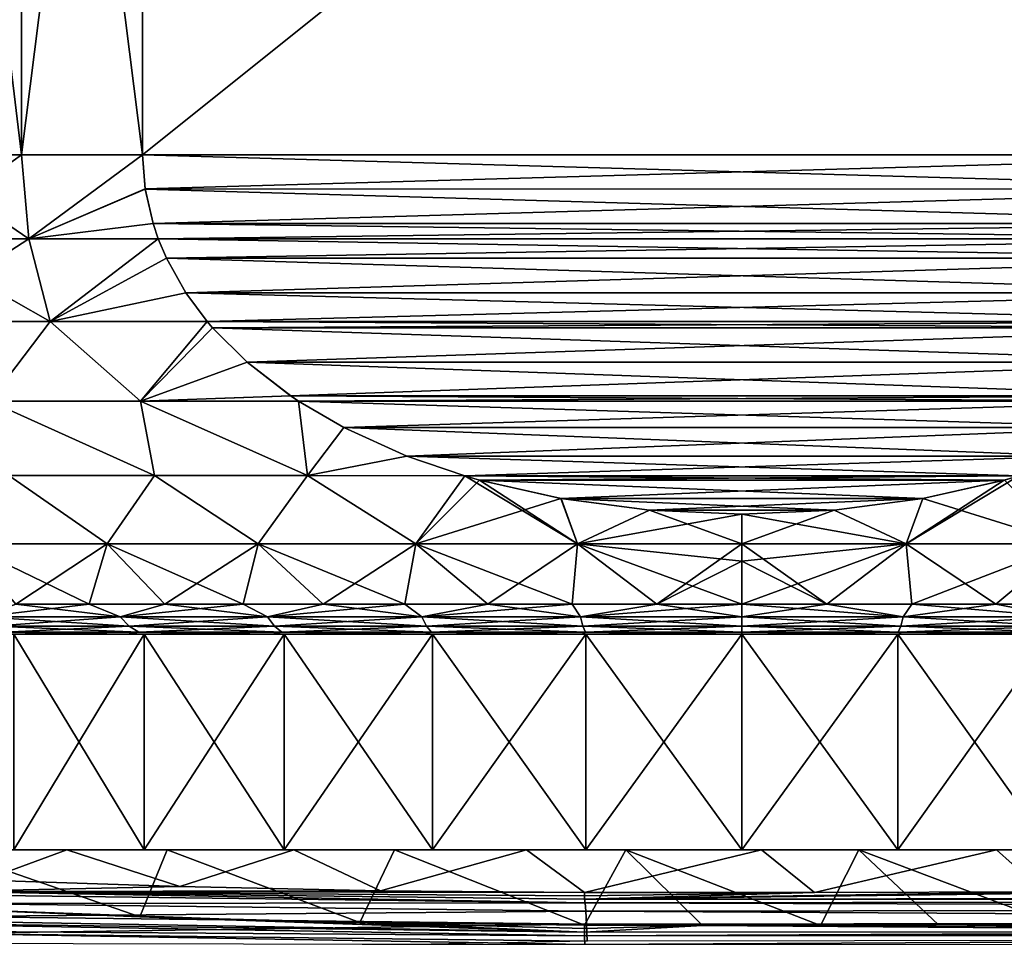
# Model space of a CAD drawing. Header units: metres. Extents: x -92 to 264, y -100 to 50.
# Tile 274 of 656: x 53.97 to 62.19, y -0.53 to 7.13. Entities that reach past the tile are written whole.
import ezdxf

# ---------------------------------------------------------------- set-up
doc = ezdxf.new("R2010")
doc.units = ezdxf.units.M
doc.layers.add('solid_21062050_01', color=7, linetype='CONTINUOUS')

msp = doc.modelspace()

# ---------------------------------------------------------------- linework, layer by layer
at = {"layer": 'solid_21062050_01'}
for points in [[(53.989227, 6, 11.526952), (53.989227, 14, 11.526952), (53.022751, 14, 10.968957)], [(53.989227, 6, 11.526952), (53.022751, 14, 10.968957), (53.022751, 6, 10.968957)], [(53.022751, 6, -10.968957), (53.022751, 14, -10.968957), (53.989227, 14, -11.526952)], [(53.989227, 6, -11.526952), (53.022751, 6, -10.968957), (53.989227, 14, -11.526952)], [(55, 6, 12), (55, 14, 12), (53.989227, 14, 11.526952)], [(55, 6, 12), (53.989227, 14, 11.526952), (53.989227, 6, 11.526952)], [(53.989227, 6, -11.526952), (53.989227, 14, -11.526952), (55, 14, -12)], [(55, 6, -12), (53.989227, 6, -11.526952), (55, 14, -12)], [(65, 14, 12), (55, 14, 12), (55, 6, 12)], [(65, 6, -12), (55, 6, -12), (55, 14, -12)], [(65, 6, -12), (55, 14, -12), (65, 14, -12)], [(65, 6, 12), (65, 14, 12), (55, 6, 12)], [(53.014053, 5.298431, -10.90472), (53.022751, 6, -10.968957), (53.989227, 6, -11.526952)], [(54.04924, 5.298431, -11.502383), (53.014053, 5.298431, -10.90472), (53.989227, 6, -11.526952)], [(53.022751, 6, 10.968957), (53.014057, 5.298431, 10.904723), (54.049248, 5.298431, 11.502387)], [(53.989227, 6, 11.526952), (53.022751, 6, 10.968957), (54.049248, 5.298431, 11.502387)], [(54.04924, 5.298431, -11.502383), (53.989227, 6, -11.526952), (55, 6, -12)], [(55, 6, 12), (53.989227, 6, 11.526952), (54.049248, 5.298431, 11.502387)], [(55.02137, 5.713742, -12), (54.04924, 5.298431, -11.502383), (55, 6, -12)], [(55.021324, 5.714056, 12), (55, 6, 12), (54.049248, 5.298431, 11.502387)], [(64.978676, 5.714056, -12), (55.02137, 5.713742, -12), (55, 6, -12)], [(64.978676, 5.714056, -12), (55, 6, -12), (65, 6, -12)], [(65, 6, 12), (55, 6, 12), (55.021324, 5.714056, 12)], [(64.97863, 5.713742, 12), (65, 6, 12), (55.021324, 5.714056, 12)], [(55.02137, 5.713742, -12), (55.086479, 5.426444, -12), (54.04924, 5.298431, -11.502383)], [(55.021324, 5.714056, 12), (54.049248, 5.298431, 11.502387), (55.086411, 5.426674, 12)], [(64.97863, 5.713742, 12), (55.021324, 5.714056, 12), (55.086411, 5.426674, 12)], [(64.913589, 5.426674, -12), (55.02137, 5.713742, -12), (64.978676, 5.714056, -12)], [(64.913589, 5.426674, -12), (55.086479, 5.426444, -12), (55.02137, 5.713742, -12)], [(64.97863, 5.713742, 12), (55.086411, 5.426674, 12), (64.913521, 5.426444, 12)], [(55.086479, 5.426444, -12), (55.129864, 5.298804, -12), (54.04924, 5.298431, -11.502383)], [(55.086411, 5.426674, 12), (54.049248, 5.298431, 11.502387), (55.129879, 5.298767, 12)], [(64.913521, 5.426444, 12), (55.086411, 5.426674, 12), (55.129879, 5.298767, 12)], [(64.870125, 5.298767, -12), (55.086479, 5.426444, -12), (64.913589, 5.426674, -12)], [(64.870125, 5.298767, -12), (55.129864, 5.298804, -12), (55.086479, 5.426444, -12)], [(64.913521, 5.426444, 12), (55.129879, 5.298767, 12), (64.87014, 5.298804, 12)], [(52.986237, 4.607349, -10.709894), (53.014053, 5.298431, -10.90472), (54.04924, 5.298431, -11.502383)], [(54.228619, 4.607349, -11.427417), (52.986237, 4.607349, -10.709894), (54.04924, 5.298431, -11.502383)], [(53.014057, 5.298431, 10.904723), (52.986248, 4.607349, 10.709902), (54.228634, 4.607349, 11.427425)], [(54.049248, 5.298431, 11.502387), (53.014057, 5.298431, 10.904723), (54.228634, 4.607349, 11.427425)], [(54.228619, 4.607349, -11.427417), (54.04924, 5.298431, -11.502383), (55.129864, 5.298804, -12)], [(55.129879, 5.298767, 12), (54.049248, 5.298431, 11.502387), (54.228634, 4.607349, 11.427425)], [(54.228619, 4.607349, -11.427417), (55.129864, 5.298804, -12), (55.198261, 5.137401, -12)], [(55.198246, 5.137428, 12), (55.129879, 5.298767, 12), (54.228634, 4.607349, 11.427425)], [(64.801758, 5.137428, -12), (55.198261, 5.137401, -12), (55.129864, 5.298804, -12)], [(64.801758, 5.137428, -12), (55.129864, 5.298804, -12), (64.870125, 5.298767, -12)], [(64.87014, 5.298804, 12), (55.129879, 5.298767, 12), (55.198246, 5.137428, 12)], [(64.801743, 5.137401, 12), (64.87014, 5.298804, 12), (55.198246, 5.137428, 12)], [(55.36142, 4.847199, -12), (54.228619, 4.607349, -11.427417), (55.198261, 5.137401, -12)], [(55.198246, 5.137428, 12), (54.228634, 4.607349, 11.427425), (55.361523, 4.847051, 12)], [(64.801743, 5.137401, 12), (55.198246, 5.137428, 12), (55.361523, 4.847051, 12)], [(64.638481, 4.847051, -12), (55.198261, 5.137401, -12), (64.801758, 5.137428, -12)], [(64.638481, 4.847051, -12), (55.36142, 4.847199, -12), (55.198261, 5.137401, -12)], [(64.63858, 4.847199, 12), (64.801743, 5.137401, 12), (55.361523, 4.847051, 12)], [(55.36142, 4.847199, -12), (55.539337, 4.607619, -12), (54.228619, 4.607349, -11.427417)], [(55.361523, 4.847051, 12), (54.228634, 4.607349, 11.427425), (55.539345, 4.607608, 12)], [(64.460655, 4.607609, -12), (55.539337, 4.607619, -12), (55.36142, 4.847199, -12)], [(64.460655, 4.607609, -12), (55.36142, 4.847199, -12), (64.638481, 4.847051, -12)], [(64.63858, 4.847199, 12), (55.361523, 4.847051, 12), (55.539345, 4.607608, 12)], [(64.63858, 4.847199, 12), (55.539345, 4.607608, 12), (64.460663, 4.607619, 12)], [(53.721184, 3.944099, -10.875387), (52.986237, 4.607349, -10.709894), (54.228619, 4.607349, -11.427417)], [(54.228634, 4.607349, 11.427425), (52.986248, 4.607349, 10.709902), (53.721195, 3.944099, 10.875394)], [(54.981838, 3.944099, -11.511543), (53.721184, 3.944099, -10.875387), (54.228619, 4.607349, -11.427417)], [(54.228634, 4.607349, 11.427425), (53.721195, 3.944099, 10.875394), (54.981819, 3.944099, 11.511537)], [(54.981838, 3.944099, -11.511543), (54.228619, 4.607349, -11.427417), (55.539337, 4.607619, -12)], [(55.539345, 4.607608, 12), (54.228634, 4.607349, 11.427425), (54.981819, 3.944099, 11.511537)], [(55.582993, 4.556333, 12), (55.539345, 4.607608, 12), (54.981819, 3.944099, 11.511537)], [(54.981838, 3.944099, -11.511543), (55.539337, 4.607619, -12), (55.582737, 4.556627, -12)], [(64.417007, 4.556333, -12), (55.582737, 4.556627, -12), (55.539337, 4.607619, -12)], [(64.417007, 4.556333, -12), (55.539337, 4.607619, -12), (64.460655, 4.607609, -12)], [(64.460663, 4.607619, 12), (55.539345, 4.607608, 12), (55.582993, 4.556333, 12)], [(64.417267, 4.556627, 12), (64.460663, 4.607619, 12), (55.582993, 4.556333, 12)], [(55.871498, 4.267631, 12), (55.582993, 4.556333, 12), (54.981819, 3.944099, 11.511537)], [(55.871048, 4.268026, -12), (54.981838, 3.944099, -11.511543), (55.582737, 4.556627, -12)], [(64.417007, 4.556333, -12), (55.871048, 4.268026, -12), (55.582737, 4.556627, -12)], [(64.128952, 4.268026, 12), (64.417267, 4.556627, 12), (55.582993, 4.556333, 12)], [(64.128952, 4.268026, 12), (55.582993, 4.556333, 12), (55.871498, 4.267631, 12)], [(64.128502, 4.267631, -12), (55.871048, 4.268026, -12), (64.417007, 4.556333, -12)], [(55.871498, 4.267631, 12), (54.981819, 3.944099, 11.511537), (56.235153, 3.986735, 12)], [(55.871048, 4.268026, -12), (56.234592, 3.987115, -12), (54.981838, 3.944099, -11.511543)], [(64.128502, 4.267631, -12), (56.234592, 3.987115, -12), (55.871048, 4.268026, -12)], [(64.128952, 4.268026, 12), (55.871498, 4.267631, 12), (63.765408, 3.987115, 12)], [(63.765408, 3.987115, 12), (55.871498, 4.267631, 12), (56.235153, 3.986735, 12)], [(63.764847, 3.986735, -12), (56.234592, 3.987115, -12), (64.128502, 4.267631, -12)], [(53.721184, 3.944099, -10.875387), (55.098564, 3.321935, -11.196471), (53.883507, 3.321935, -10.581756)], [(54.981838, 3.944099, -11.511543), (55.098564, 3.321935, -11.196471), (53.721184, 3.944099, -10.875387)], [(53.721195, 3.944099, 10.875394), (53.883514, 3.321935, 10.581761), (55.098591, 3.321935, 11.196484)], [(54.981819, 3.944099, 11.511537), (53.721195, 3.944099, 10.875394), (55.098591, 3.321935, 11.196484)], [(56.235153, 3.986735, 12), (54.981819, 3.944099, 11.511537), (56.300503, 3.94323, 12)], [(54.981819, 3.944099, 11.511537), (55.098591, 3.321935, 11.196484), (56.374504, 3.321935, 11.672226)], [(56.300503, 3.94323, 12), (54.981819, 3.944099, 11.511537), (56.374504, 3.321935, 11.672226)], [(56.234592, 3.987115, -12), (56.30051, 3.943226, -12), (54.981838, 3.944099, -11.511543)], [(54.981838, 3.944099, -11.511543), (56.374458, 3.321935, -11.672211), (55.098564, 3.321935, -11.196471)], [(56.30051, 3.943226, -12), (56.374458, 3.321935, -11.672211), (54.981838, 3.944099, -11.511543)], [(63.699497, 3.94323, -12), (56.30051, 3.943226, -12), (56.234592, 3.987115, -12)], [(63.699497, 3.94323, -12), (56.234592, 3.987115, -12), (63.764847, 3.986735, -12)], [(63.765408, 3.987115, 12), (56.235153, 3.986735, 12), (56.300503, 3.94323, 12)], [(63.765408, 3.987115, 12), (56.300503, 3.94323, 12), (63.69949, 3.943226, 12)], [(56.678776, 3.72251, 12), (56.300503, 3.94323, 12), (56.374504, 3.321935, 11.672226)], [(63.69949, 3.943226, 12), (56.300503, 3.94323, 12), (56.678776, 3.72251, 12)], [(63.321224, 3.72251, -12), (56.30051, 3.943226, -12), (63.699497, 3.94323, -12)], [(56.678078, 3.722876, -12), (56.374458, 3.321935, -11.672211), (56.30051, 3.943226, -12)], [(63.321224, 3.72251, -12), (56.678078, 3.722876, -12), (56.30051, 3.943226, -12)], [(63.321922, 3.722876, 12), (63.69949, 3.943226, 12), (56.678776, 3.72251, 12)], [(57.203384, 3.485308, -12), (56.374458, 3.321935, -11.672211), (56.678078, 3.722876, -12)], [(56.678776, 3.72251, 12), (56.374504, 3.321935, 11.672226), (57.204113, 3.485026, 12)], [(63.321224, 3.72251, -12), (57.203384, 3.485308, -12), (56.678078, 3.722876, -12)], [(62.796616, 3.485308, 12), (63.321922, 3.722876, 12), (56.678776, 3.72251, 12)], [(62.796616, 3.485308, 12), (56.678776, 3.72251, 12), (57.204113, 3.485026, 12)], [(62.795887, 3.485026, -12), (57.203384, 3.485308, -12), (63.321224, 3.72251, -12)], [(57.203384, 3.485308, -12), (57.688858, 3.319217, -12), (56.374458, 3.321935, -11.672211)], [(57.204113, 3.485026, 12), (56.374504, 3.321935, 11.672226), (57.688908, 3.319202, 12)], [(62.311092, 3.319202, -12), (57.688858, 3.319217, -12), (57.203384, 3.485308, -12)], [(62.795887, 3.485026, -12), (62.311092, 3.319202, -12), (57.203384, 3.485308, -12)], [(62.796616, 3.485308, 12), (57.204113, 3.485026, 12), (57.688908, 3.319202, 12)], [(62.796616, 3.485308, 12), (57.688908, 3.319202, 12), (62.311142, 3.319217, 12)], [(53.883514, 3.321935, 10.581761), (53.514427, 2.753292, 9.860831), (54.703056, 2.753292, 10.547085)], [(53.883507, 3.321935, -10.581756), (54.703056, 2.753292, -10.547085), (53.514427, 2.753292, -9.860831)], [(53.883507, 3.321935, -10.581756), (55.098564, 3.321935, -11.196471), (54.703056, 2.753292, -10.547085)], [(55.098591, 3.321935, 11.196484), (53.883514, 3.321935, 10.581761), (54.703056, 2.753292, 10.547085)], [(55.098591, 3.321935, 11.196484), (54.703056, 2.753292, 10.547085), (55.963314, 2.753292, 11.090708)], [(55.098564, 3.321935, -11.196471), (55.963314, 2.753292, -11.090708), (54.703056, 2.753292, -10.547085)], [(55.098564, 3.321935, -11.196471), (56.374458, 3.321935, -11.672211), (55.963314, 2.753292, -11.090708)], [(56.374504, 3.321935, 11.672226), (55.098591, 3.321935, 11.196484), (55.963314, 2.753292, 11.090708)], [(56.374504, 3.321935, 11.672226), (55.963314, 2.753292, 11.090708), (57.27816, 2.753292, 11.484346)], [(56.374458, 3.321935, -11.672211), (57.27816, 2.753292, -11.484346), (55.963314, 2.753292, -11.090708)], [(56.374458, 3.321935, -11.672211), (57.688858, 3.319217, -12), (57.27816, 2.753292, -11.484346)], [(57.688908, 3.319202, 12), (56.374504, 3.321935, 11.672226), (57.27816, 2.753292, 11.484346)], [(57.688858, 3.319217, -12), (57.809757, 3.284377, -12), (57.27816, 2.753292, -11.484346)], [(57.688908, 3.319202, 12), (57.27816, 2.753292, 11.484346), (58.629814, 2.753292, 11.72268)], [(62.189526, 3.284178, -12), (57.809757, 3.284377, -12), (57.688858, 3.319217, -12)], [(62.189526, 3.284178, -12), (57.688858, 3.319217, -12), (62.311092, 3.319202, -12)], [(62.311142, 3.319217, 12), (57.688908, 3.319202, 12), (57.810474, 3.284178, 12)], [(57.810474, 3.284178, 12), (57.688908, 3.319202, 12), (58.629814, 2.753292, 11.72268)], [(62.190243, 3.284377, 12), (62.311142, 3.319217, 12), (57.810474, 3.284178, 12)], [(61.370186, 2.753292, -11.72268), (62.189526, 3.284178, -12), (62.311092, 3.319202, -12)], [(62.72184, 2.753292, -11.484346), (61.370186, 2.753292, -11.72268), (62.311092, 3.319202, -12)], [(57.809757, 3.284377, -12), (58.490482, 3.130414, -12), (57.27816, 2.753292, -11.484346)], [(62.189526, 3.284178, -12), (58.490482, 3.130414, -12), (57.809757, 3.284377, -12)], [(61.509518, 3.130414, 12), (62.190243, 3.284377, 12), (57.810474, 3.284178, 12)], [(58.491062, 3.130312, 12), (57.810474, 3.284178, 12), (58.629814, 2.753292, 11.72268)], [(61.509518, 3.130414, 12), (57.810474, 3.284178, 12), (58.491062, 3.130312, 12)], [(61.508938, 3.130312, -12), (58.490482, 3.130414, -12), (62.189526, 3.284178, -12)], [(61.370186, 2.753292, -11.72268), (61.508938, 3.130312, -12), (62.189526, 3.284178, -12)], [(61.509518, 3.130414, 12), (62.72184, 2.753292, 11.484346), (62.190243, 3.284377, 12)], [(58.490482, 3.130414, -12), (58.629814, 2.753292, -11.72268), (57.27816, 2.753292, -11.484346)], [(58.490482, 3.130414, -12), (59.229286, 3.033245, -12), (58.629814, 2.753292, -11.72268)], [(61.508938, 3.130312, -12), (59.229286, 3.033245, -12), (58.490482, 3.130414, -12)], [(61.509518, 3.130414, 12), (58.491062, 3.130312, 12), (60.770714, 3.033245, 12)], [(59.229607, 3.033217, 12), (58.491062, 3.130312, 12), (58.629814, 2.753292, 11.72268)], [(60.770714, 3.033245, 12), (58.491062, 3.130312, 12), (59.229607, 3.033217, 12)], [(60.770393, 3.033217, -12), (59.229286, 3.033245, -12), (61.508938, 3.130312, -12)], [(61.370186, 2.753292, -11.72268), (60.770393, 3.033217, -12), (61.508938, 3.130312, -12)], [(61.509518, 3.130414, 12), (60.770714, 3.033245, 12), (61.370186, 2.753292, 11.72268)], [(61.509518, 3.130414, 12), (61.370186, 2.753292, 11.72268), (62.72184, 2.753292, 11.484346)], [(59.229286, 3.033245, -12), (60, 3, -12), (58.629814, 2.753292, -11.72268)], [(59.229607, 3.033217, 12), (58.629814, 2.753292, 11.72268), (60, 2.753292, 11.802485)], [(60, 3, -12), (60, 2.753292, -11.802485), (58.629814, 2.753292, -11.72268)], [(60.770393, 3.033217, -12), (60, 3, -12), (59.229286, 3.033245, -12)], [(60.770714, 3.033245, 12), (59.229607, 3.033217, 12), (60, 3, 12)], [(59.229607, 3.033217, 12), (60, 2.753292, 11.802485), (60, 3, 12)], [(60.770714, 3.033245, 12), (60, 3, 12), (61.370186, 2.753292, 11.72268)], [(60.770393, 3.033217, -12), (60, 2.753292, -11.802485), (60, 3, -12)], [(61.370186, 2.753292, -11.72268), (60, 2.753292, -11.802485), (60.770393, 3.033217, -12)], [(61.370186, 2.753292, 11.72268), (60, 3, 12), (60, 2.753292, 11.802485)], [(54.552727, 2.25, 9.908568), (54.703056, 2.753292, 10.547085), (53.514427, 2.753292, 9.860831)], [(53.941311, 2.25, 9.546978), (54.552727, 2.25, 9.908568), (53.514427, 2.753292, 9.860831)], [(53.941307, 2.25, -9.546978), (53.514427, 2.753292, -9.860831), (54.703056, 2.753292, -10.547085)], [(54.552723, 2.25, -9.908567), (53.941307, 2.25, -9.546978), (54.703056, 2.753292, -10.547085)], [(55.185638, 2.25, -10.231052), (54.552723, 2.25, -9.908567), (54.703056, 2.753292, -10.547085)], [(54.552727, 2.25, 9.908568), (55.185638, 2.25, 10.231053), (54.703056, 2.753292, 10.547085)], [(55.837551, 2.25, 10.513161), (55.963314, 2.753292, 11.090708), (54.703056, 2.753292, 10.547085)], [(55.185638, 2.25, 10.231053), (55.837551, 2.25, 10.513161), (54.703056, 2.753292, 10.547085)], [(55.185638, 2.25, -10.231052), (54.703056, 2.753292, -10.547085), (55.963314, 2.753292, -11.090708)], [(55.837551, 2.25, -10.513161), (55.185638, 2.25, -10.231052), (55.963314, 2.753292, -11.090708)], [(55.837551, 2.25, 10.513161), (56.50589, 2.25, 10.753778), (55.963314, 2.753292, 11.090708)], [(56.50589, 2.25, -10.753778), (55.837551, 2.25, -10.513161), (55.963314, 2.753292, -11.090708)], [(57.188023, 2.25, 10.951954), (57.27816, 2.753292, 11.484346), (55.963314, 2.753292, 11.090708)], [(56.50589, 2.25, 10.753778), (57.188023, 2.25, 10.951954), (55.963314, 2.753292, 11.090708)], [(56.50589, 2.25, -10.753778), (55.963314, 2.753292, -11.090708), (57.27816, 2.753292, -11.484346)], [(57.188019, 2.25, -10.951954), (56.50589, 2.25, -10.753778), (57.27816, 2.753292, -11.484346)], [(57.881248, 2.25, -11.106909), (57.188019, 2.25, -10.951954), (57.27816, 2.753292, -11.484346)], [(57.188023, 2.25, 10.951954), (57.881252, 2.25, 11.106909), (57.27816, 2.753292, 11.484346)], [(58.582844, 2.25, 11.21803), (58.629814, 2.753292, 11.72268), (57.27816, 2.753292, 11.484346)], [(57.881252, 2.25, 11.106909), (58.582844, 2.25, 11.21803), (57.27816, 2.753292, 11.484346)], [(57.881248, 2.25, -11.106909), (57.27816, 2.753292, -11.484346), (58.629814, 2.753292, -11.72268)], [(58.58284, 2.25, -11.218029), (57.881248, 2.25, -11.106909), (58.629814, 2.753292, -11.72268)], [(59.29002, 2.25, -11.284878), (58.58284, 2.25, -11.218029), (58.629814, 2.753292, -11.72268)], [(58.582844, 2.25, 11.21803), (59.290024, 2.25, 11.284878), (58.629814, 2.753292, 11.72268)], [(60, 2.607269, 11.672789), (60, 2.753292, 11.802485), (58.629814, 2.753292, 11.72268)], [(60, 2.25, 11.307189), (60, 2.607269, 11.672789), (58.629814, 2.753292, 11.72268)], [(59.290024, 2.25, 11.284878), (60, 2.25, 11.307189), (58.629814, 2.753292, 11.72268)], [(59.29002, 2.25, -11.284878), (58.629814, 2.753292, -11.72268), (60, 2.753292, -11.802485)], [(60, 2.607269, -11.672789), (59.29002, 2.25, -11.284878), (60, 2.753292, -11.802485)], [(60.70998, 2.25, 11.284878), (60, 2.753292, 11.802485), (60, 2.607269, 11.672789)], [(60.70998, 2.25, 11.284878), (61.370186, 2.753292, 11.72268), (60, 2.753292, 11.802485)], [(61.370186, 2.753292, -11.72268), (60, 2.607269, -11.672789), (60, 2.753292, -11.802485)], [(61.370186, 2.753292, -11.72268), (60, 2.25, -11.307189), (60, 2.607269, -11.672789)], [(60.709976, 2.25, -11.284878), (60, 2.25, -11.307189), (61.370186, 2.753292, -11.72268)], [(61.417156, 2.25, -11.21803), (60.709976, 2.25, -11.284878), (61.370186, 2.753292, -11.72268)], [(60.70998, 2.25, 11.284878), (61.41716, 2.25, 11.218029), (61.370186, 2.753292, 11.72268)], [(61.417156, 2.25, -11.21803), (61.370186, 2.753292, -11.72268), (62.72184, 2.753292, -11.484346)], [(62.118752, 2.25, 11.106909), (62.72184, 2.753292, 11.484346), (61.370186, 2.753292, 11.72268)], [(61.41716, 2.25, 11.218029), (62.118752, 2.25, 11.106909), (61.370186, 2.753292, 11.72268)], [(62.118748, 2.25, -11.106909), (61.417156, 2.25, -11.21803), (62.72184, 2.753292, -11.484346)], [(62.811977, 2.25, -10.951954), (62.118748, 2.25, -11.106909), (62.72184, 2.753292, -11.484346)], [(62.118752, 2.25, 11.106909), (62.811981, 2.25, 10.951954), (62.72184, 2.753292, 11.484346)], [(60, 2.607269, -11.672789), (60, 2.25, -11.307189), (59.29002, 2.25, -11.284878)], [(60.70998, 2.25, 11.284878), (60, 2.607269, 11.672789), (60, 2.25, 11.307189)], [(54.812782, 2.143534, 9.88342), (53.941311, 2.25, 9.546978), (53.659286, 2.143534, 9.186109)], [(53.659286, 2.143534, -9.186109), (53.941307, 2.25, -9.546978), (54.552723, 2.25, -9.908567)], [(53.659286, 2.143534, -9.186109), (54.552723, 2.25, -9.908567), (54.812782, 2.143534, -9.88342)], [(54.812782, 2.143534, 9.88342), (54.552727, 2.25, 9.908568), (53.941311, 2.25, 9.546978)], [(54.812782, 2.143534, -9.88342), (54.552723, 2.25, -9.908567), (55.185638, 2.25, -10.231052)], [(54.812782, 2.143534, 9.88342), (55.185638, 2.25, 10.231053), (54.552727, 2.25, 9.908568)], [(56.041916, 2.143534, 10.436609), (55.185638, 2.25, 10.231053), (54.812782, 2.143534, 9.88342)], [(54.812782, 2.143534, -9.88342), (55.185638, 2.25, -10.231052), (55.837551, 2.25, -10.513161)], [(54.812782, 2.143534, -9.88342), (55.837551, 2.25, -10.513161), (56.041916, 2.143534, -10.436609)], [(56.041916, 2.143534, 10.436609), (55.837551, 2.25, 10.513161), (55.185638, 2.25, 10.231053)], [(56.041916, 2.143534, 10.436609), (56.50589, 2.25, 10.753778), (55.837551, 2.25, 10.513161)], [(56.041916, 2.143534, -10.436609), (55.837551, 2.25, -10.513161), (56.50589, 2.25, -10.753778)], [(57.32877, 2.143534, 10.837608), (56.50589, 2.25, 10.753778), (56.041916, 2.143534, 10.436609)], [(56.041916, 2.143534, -10.436609), (56.50589, 2.25, -10.753778), (57.188019, 2.25, -10.951954)], [(56.041916, 2.143534, -10.436609), (57.188019, 2.25, -10.951954), (57.32877, 2.143534, -10.837608)], [(57.32877, 2.143534, 10.837608), (57.188023, 2.25, 10.951954), (56.50589, 2.25, 10.753778)], [(57.32877, 2.143534, -10.837608), (57.188019, 2.25, -10.951954), (57.881248, 2.25, -11.106909)], [(57.32877, 2.143534, 10.837608), (57.881252, 2.25, 11.106909), (57.188023, 2.25, 10.951954)], [(58.654575, 2.143534, 11.080571), (57.881252, 2.25, 11.106909), (57.32877, 2.143534, 10.837608)], [(57.32877, 2.143534, -10.837608), (57.881248, 2.25, -11.106909), (58.58284, 2.25, -11.218029)], [(57.32877, 2.143534, -10.837608), (58.58284, 2.25, -11.218029), (58.654575, 2.143534, -11.080571)], [(58.654575, 2.143534, 11.080571), (58.582844, 2.25, 11.21803), (57.881252, 2.25, 11.106909)], [(58.654575, 2.143534, -11.080571), (58.58284, 2.25, -11.218029), (59.29002, 2.25, -11.284878)], [(58.654575, 2.143534, 11.080571), (59.290024, 2.25, 11.284878), (58.582844, 2.25, 11.21803)], [(60, 2.143534, 11.161955), (59.290024, 2.25, 11.284878), (58.654575, 2.143534, 11.080571)], [(58.654575, 2.143534, -11.080571), (59.29002, 2.25, -11.284878), (60, 2.25, -11.307189)], [(58.654575, 2.143534, -11.080571), (60, 2.25, -11.307189), (60, 2.143534, -11.161955)], [(60, 2.143534, 11.161955), (60, 2.25, 11.307189), (59.290024, 2.25, 11.284878)], [(61.345425, 2.143534, 11.080571), (60.70998, 2.25, 11.284878), (60, 2.25, 11.307189)], [(61.345425, 2.143534, 11.080571), (60, 2.25, 11.307189), (60, 2.143534, 11.161955)], [(60, 2.143534, -11.161955), (60, 2.25, -11.307189), (60.709976, 2.25, -11.284878)], [(61.345425, 2.143534, -11.080571), (60, 2.143534, -11.161955), (60.709976, 2.25, -11.284878)], [(61.345425, 2.143534, -11.080571), (60.709976, 2.25, -11.284878), (61.417156, 2.25, -11.21803)], [(61.345425, 2.143534, 11.080571), (61.41716, 2.25, 11.218029), (60.70998, 2.25, 11.284878)], [(61.345425, 2.143534, -11.080571), (61.417156, 2.25, -11.21803), (62.118748, 2.25, -11.106909)], [(61.345425, 2.143534, -11.080571), (62.118748, 2.25, -11.106909), (62.67123, 2.143534, -10.837608)], [(62.67123, 2.143534, 10.837608), (61.41716, 2.25, 11.218029), (61.345425, 2.143534, 11.080571)], [(62.67123, 2.143534, 10.837608), (62.118752, 2.25, 11.106909), (61.41716, 2.25, 11.218029)], [(62.67123, 2.143534, -10.837608), (62.118748, 2.25, -11.106909), (62.811977, 2.25, -10.951954)], [(62.67123, 2.143534, 10.837608), (62.811981, 2.25, 10.951954), (62.118752, 2.25, 11.106909)], [(53.659286, 2.143534, -9.186109), (54.812782, 2.143534, -9.88342), (53.751587, 2.06465, -9.052389)], [(53.659286, 2.143534, 9.186109), (53.751587, 2.06465, 9.052389), (54.88829, 2.06465, 9.739551)], [(54.812782, 2.143534, 9.88342), (53.659286, 2.143534, 9.186109), (54.88829, 2.06465, 9.739551)], [(54.812782, 2.143534, -9.88342), (54.88829, 2.06465, -9.739551), (53.751587, 2.06465, -9.052389)], [(54.812782, 2.143534, -9.88342), (56.041916, 2.143534, -10.436609), (54.88829, 2.06465, -9.739551)], [(54.812782, 2.143534, 9.88342), (54.88829, 2.06465, 9.739551), (56.099533, 2.06465, 10.284687)], [(56.041916, 2.143534, 10.436609), (54.812782, 2.143534, 9.88342), (56.099533, 2.06465, 10.284687)], [(56.041916, 2.143534, -10.436609), (56.099533, 2.06465, -10.284687), (54.88829, 2.06465, -9.739551)], [(56.041916, 2.143534, -10.436609), (57.32877, 2.143534, -10.837608), (56.099533, 2.06465, -10.284687)], [(56.041916, 2.143534, 10.436609), (56.099533, 2.06465, 10.284687), (57.367653, 2.06465, 10.679849)], [(57.32877, 2.143534, 10.837608), (56.041916, 2.143534, 10.436609), (57.367653, 2.06465, 10.679849)], [(57.32877, 2.143534, -10.837608), (57.367653, 2.06465, -10.679849), (56.099533, 2.06465, -10.284687)], [(57.32877, 2.143534, -10.837608), (58.654575, 2.143534, -11.080571), (57.367653, 2.06465, -10.679849)], [(57.32877, 2.143534, 10.837608), (57.367653, 2.06465, 10.679849), (58.67416, 2.06465, 10.919275)], [(58.654575, 2.143534, 11.080571), (57.32877, 2.143534, 10.837608), (58.67416, 2.06465, 10.919275)], [(58.654575, 2.143534, -11.080571), (58.67416, 2.06465, -10.919275), (57.367653, 2.06465, -10.679849)], [(58.654575, 2.143534, -11.080571), (60, 2.143534, -11.161955), (58.67416, 2.06465, -10.919275)], [(58.654575, 2.143534, 11.080571), (58.67416, 2.06465, 10.919275), (60, 2.06465, 10.999474)], [(60, 2.143534, 11.161955), (58.654575, 2.143534, 11.080571), (60, 2.06465, 10.999474)], [(60, 2.143534, -11.161955), (60, 2.06465, -10.999474), (58.67416, 2.06465, -10.919275)], [(61.345425, 2.143534, -11.080571), (60, 2.06465, -10.999474), (60, 2.143534, -11.161955)], [(61.345425, 2.143534, -11.080571), (61.32584, 2.06465, -10.919275), (60, 2.06465, -10.999474)], [(61.32584, 2.06465, 10.919275), (60, 2.143534, 11.161955), (60, 2.06465, 10.999474)], [(61.345425, 2.143534, 11.080571), (60, 2.143534, 11.161955), (61.32584, 2.06465, 10.919275)], [(61.345425, 2.143534, 11.080571), (61.32584, 2.06465, 10.919275), (62.632347, 2.06465, 10.679849)], [(62.67123, 2.143534, -10.837608), (62.632347, 2.06465, -10.679849), (61.32584, 2.06465, -10.919275)], [(61.345425, 2.143534, -11.080571), (62.67123, 2.143534, -10.837608), (61.32584, 2.06465, -10.919275)], [(62.67123, 2.143534, 10.837608), (61.345425, 2.143534, 11.080571), (62.632347, 2.06465, 10.679849)], [(53.751587, 2.06465, -9.052389), (54.88829, 2.06465, -9.739551), (53.850441, 2.016279, -8.909173)], [(53.751587, 2.06465, 9.052389), (53.850441, 2.016279, 8.909173), (54.969162, 2.016279, 9.585463)], [(54.88829, 2.06465, 9.739551), (53.751587, 2.06465, 9.052389), (54.969162, 2.016279, 9.585463)], [(54.88829, 2.06465, -9.739551), (54.969162, 2.016279, -9.585463), (53.850441, 2.016279, -8.909173)], [(54.88829, 2.06465, -9.739551), (56.099533, 2.06465, -10.284687), (54.969162, 2.016279, -9.585463)], [(54.88829, 2.06465, 9.739551), (54.969162, 2.016279, 9.585463), (56.16124, 2.016279, 10.121975)], [(56.099533, 2.06465, 10.284687), (54.88829, 2.06465, 9.739551), (56.16124, 2.016279, 10.121975)], [(56.099533, 2.06465, -10.284687), (56.16124, 2.016279, -10.121975), (54.969162, 2.016279, -9.585463)], [(56.099533, 2.06465, -10.284687), (57.367653, 2.06465, -10.679849), (56.16124, 2.016279, -10.121975)], [(56.099533, 2.06465, 10.284687), (56.16124, 2.016279, 10.121975), (57.409298, 2.016279, 10.510885)], [(57.367653, 2.06465, 10.679849), (56.099533, 2.06465, 10.284687), (57.409298, 2.016279, 10.510885)], [(57.367653, 2.06465, -10.679849), (57.409298, 2.016279, -10.510885), (56.16124, 2.016279, -10.121975)], [(57.367653, 2.06465, -10.679849), (58.67416, 2.06465, -10.919275), (57.409298, 2.016279, -10.510885)], [(57.367653, 2.06465, 10.679849), (57.409298, 2.016279, 10.510885), (58.695137, 2.016279, 10.746524)], [(58.67416, 2.06465, 10.919275), (57.367653, 2.06465, 10.679849), (58.695137, 2.016279, 10.746524)], [(58.67416, 2.06465, -10.919275), (58.695137, 2.016279, -10.746524), (57.409298, 2.016279, -10.510885)], [(58.67416, 2.06465, -10.919275), (60, 2.06465, -10.999474), (58.695137, 2.016279, -10.746524)], [(58.67416, 2.06465, 10.919275), (58.695137, 2.016279, 10.746524), (60, 2.016279, 10.825454)], [(60, 2.06465, 10.999474), (58.67416, 2.06465, 10.919275), (60, 2.016279, 10.825454)], [(60, 2.06465, -10.999474), (60, 2.016279, -10.825454), (58.695137, 2.016279, -10.746524)], [(61.32584, 2.06465, -10.919275), (60, 2.016279, -10.825454), (60, 2.06465, -10.999474)], [(61.32584, 2.06465, -10.919275), (61.304863, 2.016279, -10.746524), (60, 2.016279, -10.825454)], [(61.304863, 2.016279, 10.746524), (60, 2.06465, 10.999474), (60, 2.016279, 10.825454)], [(61.32584, 2.06465, 10.919275), (60, 2.06465, 10.999474), (61.304863, 2.016279, 10.746524)], [(61.32584, 2.06465, 10.919275), (61.304863, 2.016279, 10.746524), (62.590702, 2.016279, 10.510885)], [(62.632347, 2.06465, -10.679849), (62.590702, 2.016279, -10.510885), (61.304863, 2.016279, -10.746524)], [(61.32584, 2.06465, -10.919275), (62.632347, 2.06465, -10.679849), (61.304863, 2.016279, -10.746524)], [(62.632347, 2.06465, 10.679849), (61.32584, 2.06465, 10.919275), (62.590702, 2.016279, 10.510885)], [(53.850441, 2.016279, -8.909173), (54.870293, 2, -9.328341), (53.741779, 2, -8.612002)], [(53.741779, 2, -8.612002), (54.870293, 2, -9.328341), (53.92609, 2, -7.915672)], [(53.850441, 2.016279, 8.909173), (53.74181, 2, 8.612024), (54.870323, 2, 9.328358)], [(54.870323, 2, 9.328358), (53.74181, 2, 8.612024), (53.92609, 2, 7.915672)], [(53.850441, 2.016279, -8.909173), (54.969162, 2.016279, -9.585463), (54.870293, 2, -9.328341)], [(54.969162, 2.016279, 9.585463), (53.850441, 2.016279, 8.909173), (54.870323, 2, 9.328358)], [(53.92609, 2, 7.915672), (53.925995, 0.2, 7.915607), (55.011333, 0.2, 8.640802)], [(55.01125, 2, -8.640768), (55.011333, 0.2, -8.640802), (53.925995, 0.2, -7.915607)], [(53.92609, 2, -7.915672), (55.01125, 2, -8.640768), (53.925995, 0.2, -7.915607)], [(55.01125, 2, 8.640768), (53.92609, 2, 7.915672), (55.011333, 0.2, 8.640802)], [(54.870323, 2, 9.328358), (53.92609, 2, 7.915672), (55.01125, 2, 8.640768)], [(54.870293, 2, -9.328341), (55.01125, 2, -8.640768), (53.92609, 2, -7.915672)], [(54.969162, 2.016279, -9.585463), (56.080276, 2, -9.897857), (54.870293, 2, -9.328341)], [(54.870293, 2, -9.328341), (56.080276, 2, -9.897857), (55.01125, 2, -8.640768)], [(54.969162, 2.016279, 9.585463), (54.870323, 2, 9.328358), (56.080307, 2, 9.897868)], [(56.080307, 2, 9.897868), (54.870323, 2, 9.328358), (55.01125, 2, 8.640768)], [(54.969162, 2.016279, -9.585463), (56.16124, 2.016279, -10.121975), (56.080276, 2, -9.897857)], [(56.16124, 2.016279, 10.121975), (54.969162, 2.016279, 9.585463), (56.080307, 2, 9.897868)], [(55.01125, 2, 8.640768), (55.011333, 0.2, 8.640802), (56.181686, 0.2, 9.217968)], [(56.181782, 2, 9.217996), (55.01125, 2, 8.640768), (56.181686, 0.2, 9.217968)], [(55.01125, 2, -8.640768), (56.181782, 2, -9.217996), (55.011333, 0.2, -8.640802)], [(56.080307, 2, 9.897868), (55.01125, 2, 8.640768), (56.181782, 2, 9.217996)], [(56.080276, 2, -9.897857), (56.181782, 2, -9.217996), (55.01125, 2, -8.640768)], [(56.181782, 2, -9.217996), (56.181686, 0.2, -9.217968), (55.011333, 0.2, -8.640802)], [(56.16124, 2.016279, -10.121975), (57.351933, 2, -10.311145), (56.080276, 2, -9.897857)], [(56.080276, 2, -9.897857), (57.351933, 2, -10.311145), (56.181782, 2, -9.217996)], [(56.16124, 2.016279, 10.121975), (56.080307, 2, 9.897868), (57.351955, 2, 10.311151)], [(57.351955, 2, 10.311151), (56.080307, 2, 9.897868), (56.181782, 2, 9.217996)], [(56.16124, 2.016279, -10.121975), (57.409298, 2.016279, -10.510885), (57.351933, 2, -10.311145)], [(57.409298, 2.016279, 10.510885), (56.16124, 2.016279, 10.121975), (57.351955, 2, 10.311151)], [(56.181782, 2, 9.217996), (56.181686, 0.2, 9.217968), (57.417683, 0.2, 9.637524)], [(57.417633, 2, -9.637525), (57.417683, 0.2, -9.637524), (56.181686, 0.2, -9.217968)], [(56.181782, 2, -9.217996), (57.417633, 2, -9.637525), (56.181686, 0.2, -9.217968)], [(57.417633, 2, 9.637525), (56.181782, 2, 9.217996), (57.417683, 0.2, 9.637524)], [(57.351955, 2, 10.311151), (56.181782, 2, 9.217996), (57.417633, 2, 9.637525)], [(57.351933, 2, -10.311145), (57.417633, 2, -9.637525), (56.181782, 2, -9.217996)], [(57.409298, 2.016279, -10.510885), (58.666042, 2, -10.561818), (57.351933, 2, -10.311145)], [(57.351933, 2, -10.311145), (58.666042, 2, -10.561818), (57.417633, 2, -9.637525)], [(57.409298, 2.016279, 10.510885), (57.351955, 2, 10.311151), (58.666069, 2, 10.561821)], [(58.666069, 2, 10.561821), (57.351955, 2, 10.311151), (57.417633, 2, 9.637525)], [(57.409298, 2.016279, -10.510885), (58.695137, 2.016279, -10.746524), (58.666042, 2, -10.561818)], [(58.695137, 2.016279, 10.746524), (57.409298, 2.016279, 10.510885), (58.666069, 2, 10.561821)], [(57.417633, 2, 9.637525), (57.417683, 0.2, 9.637524), (58.697632, 0.2, 9.892135)], [(58.697678, 2, 9.892128), (57.417633, 2, 9.637525), (58.697632, 0.2, 9.892135)], [(57.417633, 2, -9.637525), (58.697678, 2, -9.892128), (57.417683, 0.2, -9.637524)], [(58.666069, 2, 10.561821), (57.417633, 2, 9.637525), (58.697678, 2, 9.892128)], [(58.666042, 2, -10.561818), (58.697678, 2, -9.892128), (57.417633, 2, -9.637525)], [(58.697678, 2, -9.892128), (58.697632, 0.2, -9.892135), (57.417683, 0.2, -9.637524)], [(60, 2.016279, -10.825454), (60, 2, -10.645751), (58.666042, 2, -10.561818)], [(58.695137, 2.016279, -10.746524), (60, 2.016279, -10.825454), (58.666042, 2, -10.561818)], [(58.666042, 2, -10.561818), (60, 2, -10.645751), (58.697678, 2, -9.892128)], [(58.695137, 2.016279, 10.746524), (58.666069, 2, 10.561821), (60, 2, 10.645751)], [(58.666069, 2, 10.561821), (58.697678, 2, 9.892128), (60, 2, 9.9775)], [(60, 2, 10.645751), (58.666069, 2, 10.561821), (60, 2, 9.9775)], [(60, 2.016279, 10.825454), (58.695137, 2.016279, 10.746524), (60, 2, 10.645751)], [(58.697678, 2, 9.892128), (58.697632, 0.2, 9.892135), (60, 0.2, 9.977485)], [(60, 2, -9.9775), (60, 0.2, -9.977485), (58.697632, 0.2, -9.892135)], [(58.697678, 2, -9.892128), (60, 2, -9.9775), (58.697632, 0.2, -9.892135)], [(60, 2, 9.9775), (58.697678, 2, 9.892128), (60, 0.2, 9.977485)], [(60, 2, -10.645751), (60, 2, -9.9775), (58.697678, 2, -9.892128)], [(61.304863, 2.016279, -10.746524), (61.333931, 2, -10.561821), (60, 2, -10.645751)], [(61.304863, 2.016279, -10.746524), (60, 2, -10.645751), (60, 2.016279, -10.825454)], [(60, 2.016279, 10.825454), (60, 2, 10.645751), (61.333958, 2, 10.561818)], [(61.304863, 2.016279, 10.746524), (60, 2.016279, 10.825454), (61.333958, 2, 10.561818)], [(60, 2, 9.9775), (60, 0.2, 9.977485), (61.302368, 0.2, 9.892135)], [(61.302322, 2, 9.892128), (60, 2, 9.9775), (61.302368, 0.2, 9.892135)], [(61.302322, 2, -9.892128), (61.302368, 0.2, -9.892135), (60, 0.2, -9.977485)], [(60, 2, -9.9775), (61.302322, 2, -9.892128), (60, 0.2, -9.977485)], [(60, 2, 10.645751), (60, 2, 9.9775), (61.302322, 2, 9.892128)], [(61.333958, 2, 10.561818), (60, 2, 10.645751), (61.302322, 2, 9.892128)], [(61.333931, 2, -10.561821), (61.302322, 2, -9.892128), (60, 2, -9.9775)], [(61.333931, 2, -10.561821), (60, 2, -9.9775), (60, 2, -10.645751)], [(61.302322, 2, 9.892128), (61.302368, 0.2, 9.892135), (62.582317, 0.2, 9.637524)], [(62.582367, 2, 9.637525), (61.302322, 2, 9.892128), (62.582317, 0.2, 9.637524)], [(61.302322, 2, -9.892128), (62.582367, 2, -9.637525), (61.302368, 0.2, -9.892135)], [(61.333958, 2, 10.561818), (61.302322, 2, 9.892128), (62.582367, 2, 9.637525)], [(61.333931, 2, -10.561821), (62.582367, 2, -9.637525), (61.302322, 2, -9.892128)], [(62.582367, 2, -9.637525), (62.582317, 0.2, -9.637524), (61.302368, 0.2, -9.892135)], [(62.590702, 2.016279, 10.510885), (61.304863, 2.016279, 10.746524), (61.333958, 2, 10.561818)], [(61.304863, 2.016279, -10.746524), (62.590702, 2.016279, -10.510885), (61.333931, 2, -10.561821)], [(62.590702, 2.016279, -10.510885), (62.648045, 2, -10.311151), (61.333931, 2, -10.561821)], [(61.333931, 2, -10.561821), (62.648045, 2, -10.311151), (62.582367, 2, -9.637525)], [(62.590702, 2.016279, 10.510885), (61.333958, 2, 10.561818), (62.648067, 2, 10.311145)], [(62.648067, 2, 10.311145), (61.333958, 2, 10.561818), (62.582367, 2, 9.637525)], [(55.011333, 0.2, -8.640802), (46.295124, 0.2, -9.098291), (45.372311, 0.2, -7.52543)], [(53.925995, 0.2, -7.915607), (55.011333, 0.2, -8.640802), (45.372311, 0.2, -7.52543)], [(55.011333, 0.2, 8.640802), (45.753063, 0.2, 8.223584), (46.751335, 0.2, 9.750618)], [(55.011333, 0.2, 8.640802), (53.925995, 0.2, 7.915607), (45.753063, 0.2, 8.223584)], [(60, 0.2, -9.977485), (47.387161, 0.2, -10.560246), (46.295124, 0.2, -9.098291)], [(58.697632, 0.2, -9.892135), (60, 0.2, -9.977485), (46.295124, 0.2, -9.098291)], [(57.417683, 0.2, -9.637524), (58.697632, 0.2, -9.892135), (46.295124, 0.2, -9.098291)], [(56.181686, 0.2, -9.217968), (57.417683, 0.2, -9.637524), (46.295124, 0.2, -9.098291)], [(55.011333, 0.2, -8.640802), (56.181686, 0.2, -9.217968), (46.295124, 0.2, -9.098291)], [(58.697632, 0.2, 9.892135), (46.751335, 0.2, 9.750618), (47.91243, 0.2, 11.15765)], [(56.181686, 0.2, 9.217968), (55.011333, 0.2, 8.640802), (46.751335, 0.2, 9.750618)], [(57.417683, 0.2, 9.637524), (56.181686, 0.2, 9.217968), (46.751335, 0.2, 9.750618)], [(58.697632, 0.2, 9.892135), (57.417683, 0.2, 9.637524), (46.751335, 0.2, 9.750618)], [(73.008102, 0.2, 12.148924), (47.460144, 0.2, 11.641974), (46.998844, 0.2, 12.156399)], [(71.605774, 0.2, 13.494963), (73.008102, 0.2, 12.148924), (46.998844, 0.2, 12.156399)], [(48.401482, 0.2, 13.501167), (71.605774, 0.2, 13.494963), (46.998844, 0.2, 12.156399)], [(73.860336, 0.2, -11.166897), (48.634125, 0.2, -11.891955), (47.387161, 0.2, -10.560246)], [(60, 0.2, -9.977485), (73.860336, 0.2, -11.166897), (47.387161, 0.2, -10.560246)], [(74.254372, 0.2, 10.65931), (47.91243, 0.2, 11.15765), (47.460144, 0.2, 11.641974)], [(73.008102, 0.2, 12.148924), (74.254372, 0.2, 10.65931), (47.460144, 0.2, 11.641974)], [(60, 0.2, 9.977485), (47.91243, 0.2, 11.15765), (74.254372, 0.2, 10.65931)], [(60, 0.2, 9.977485), (58.697632, 0.2, 9.892135), (47.91243, 0.2, 11.15765)], [(48.401482, 0.2, 13.501167), (70.065361, 0.2, 14.679796), (71.605774, 0.2, 13.494963)], [(48.401482, 0.2, 13.501167), (49.942455, 0.2, 14.685166), (70.065361, 0.2, 14.679796)], [(72.54512, 0.2, -12.626488), (50.020748, 0.2, -13.077349), (48.634125, 0.2, -11.891955)], [(73.860336, 0.2, -11.166897), (72.54512, 0.2, -12.626488), (48.634125, 0.2, -11.891955)], [(71.077759, 0.2, -13.931646), (49.182671, 0.2, -14.134832), (49.605247, 0.2, -13.589458)], [(69.474442, 0.2, -15.067937), (50.806057, 0.2, -15.24068), (49.182671, 0.2, -14.134832)], [(71.077759, 0.2, -13.931646), (69.474442, 0.2, -15.067937), (49.182671, 0.2, -14.134832)], [(71.077759, 0.2, -13.931646), (49.605247, 0.2, -13.589458), (50.020748, 0.2, -13.077349)], [(49.942455, 0.2, 14.685166), (68.405251, 0.2, 15.689483), (70.065361, 0.2, 14.679796)], [(49.942455, 0.2, 14.685166), (51.603832, 0.2, 15.69434), (68.405251, 0.2, 15.689483)], [(72.54512, 0.2, -12.626488), (71.077759, 0.2, -13.931646), (50.020748, 0.2, -13.077349)], [(67.757385, 0.2, -16.019676), (52.541245, 0.2, -16.160923), (50.806057, 0.2, -15.24068)], [(69.474442, 0.2, -15.067937), (67.757385, 0.2, -16.019676), (50.806057, 0.2, -15.24068)], [(51.603832, 0.2, 15.69434), (66.644531, 0.2, 16.512325), (68.405251, 0.2, 15.689483)], [(51.603832, 0.2, 15.69434), (53.363808, 0.2, 16.51569), (66.644531, 0.2, 16.512325)], [(54.367878, 0.2, -16.884533), (53.676865, -0.053269, -16.638092), (52.541245, 0.2, -16.160923)], [(65.94445, 0.2, -16.777122), (54.367878, 0.2, -16.884533), (52.541245, 0.2, -16.160923)], [(67.757385, 0.2, -16.019676), (65.94445, 0.2, -16.777122), (52.541245, 0.2, -16.160923)], [(53.363808, 0.2, 16.51569), (53.192745, -0.286366, 16.445953), (54.975597, -0.359637, 17.075232)], [(53.363808, 0.2, 16.51569), (54.975597, -0.359637, 17.075232), (55.204319, 0.2, 17.140873)], [(53.363808, 0.2, 16.51569), (64.80526, 0.2, 17.138197), (66.644531, 0.2, 16.512325)], [(53.363808, 0.2, 16.51569), (55.204319, 0.2, 17.140873), (64.80526, 0.2, 17.138197)], [(54.367878, 0.2, -16.884533), (55.309196, -0.106631, -17.169872), (53.676865, -0.053269, -16.638092)], [(56.262241, 0.2, -17.402203), (55.309196, -0.106631, -17.169872), (54.367878, 0.2, -16.884533)], [(64.05957, 0.2, -17.329975), (56.262241, 0.2, -17.402203), (54.367878, 0.2, -16.884533)], [(65.94445, 0.2, -16.777122), (64.05957, 0.2, -17.329975), (54.367878, 0.2, -16.884533)], [(55.204319, 0.2, 17.140873), (54.975597, -0.359637, 17.075232), (56.813278, -0.40765, 17.511509)], [(55.204319, 0.2, 17.140873), (56.813278, -0.40765, 17.511509), (57.10162, 0.2, 17.561531)], [(55.204319, 0.2, 17.140873), (62.90786, 0.2, 17.559975), (64.80526, 0.2, 17.138197)], [(55.204319, 0.2, 17.140873), (57.10162, 0.2, 17.561531), (62.90786, 0.2, 17.559975)], [(56.262241, 0.2, -17.402203), (56.983673, -0.141261, -17.541662), (55.309196, -0.106631, -17.169872)], [(58.203415, 0.2, -17.708191), (56.983673, -0.141261, -17.541662), (56.262241, 0.2, -17.402203)], [(62.125252, 0.2, -17.671774), (58.203415, 0.2, -17.708191), (56.262241, 0.2, -17.402203)], [(64.05957, 0.2, -17.329975), (62.125252, 0.2, -17.671774), (56.262241, 0.2, -17.402203)], [(57.10162, 0.2, 17.561531), (56.813278, -0.40765, 17.511509), (58.685604, -0.428659, 17.750507)], [(58.203415, 0.2, -17.708191), (58.685604, -0.156008, -17.750507), (56.983673, -0.141261, -17.541662)], [(57.10162, 0.2, 17.561531), (58.685604, -0.428659, 17.750507), (59.033154, 0.2, 17.772823)], [(57.10162, 0.2, 17.561531), (60.976654, 0.2, 17.772249), (62.90786, 0.2, 17.559975)], [(57.10162, 0.2, 17.561531), (59.033154, 0.2, 17.772823), (60.976654, 0.2, 17.772249)], [(60.164524, 0.2, -17.798315), (58.685604, -0.156008, -17.750507), (58.203415, 0.2, -17.708191)], [(62.125252, 0.2, -17.671774), (60.164524, 0.2, -17.798315), (58.203415, 0.2, -17.708191)], [(59.033154, 0.2, 17.772823), (58.685604, -0.428659, 17.750507), (59.671227, -0.430997, 17.796051)], [(60.164524, 0.2, -17.798315), (60.605186, -0.157386, -17.788799), (58.685604, -0.156008, -17.750507)], [(59.033154, 0.2, 17.772823), (59.671227, -0.430997, 17.796051), (60.656445, -0.430532, 17.786985)], [(59.033154, 0.2, 17.772823), (60.656445, -0.430532, 17.786985), (60.976654, 0.2, 17.772249)], [(60, 0.2, 9.977485), (74.254372, 0.2, 10.65931), (75.331749, 0.2, 9.041334)], [(61.302368, 0.2, 9.892135), (60, 0.2, 9.977485), (75.331749, 0.2, 9.041334)], [(60, 0.2, -9.977485), (61.302368, 0.2, -9.892135), (73.860336, 0.2, -11.166897)], [(62.125252, 0.2, -17.671774), (60.605186, -0.157386, -17.788799), (60.164524, 0.2, -17.798315)], [(62.125252, 0.2, -17.671774), (62.51749, -0.151316, -17.620167), (60.605186, -0.157386, -17.788799)], [(60.976654, 0.2, 17.772249), (60.656445, -0.430532, 17.786985), (61.640224, -0.427266, 17.723368)], [(60.976654, 0.2, 17.772249), (61.640224, -0.427266, 17.723368), (62.619198, -0.421207, 17.605322)], [(60.976654, 0.2, 17.772249), (62.619198, -0.421207, 17.605322), (62.90786, 0.2, 17.559975)], [(62.582317, 0.2, 9.637524), (61.302368, 0.2, 9.892135), (75.331749, 0.2, 9.041334)], [(61.302368, 0.2, -9.892135), (62.582317, 0.2, -9.637524), (73.860336, 0.2, -11.166897)], [(64.05957, 0.2, -17.329975), (62.51749, -0.151316, -17.620167), (62.125252, 0.2, -17.671774)], [(53.676865, -0.053269, -16.638092), (55.309196, -0.106631, -17.169872), (53.345654, -0.148309, -19.515316)], [(55.309196, -0.106631, -17.169872), (56.983673, -0.141261, -17.541662), (53.345654, -0.148309, -19.515316)], [(56.983673, -0.141261, -17.541662), (58.685604, -0.156008, -17.750507), (53.345654, -0.148309, -19.515316)], [(53.345654, -0.148309, -19.515316), (58.685604, -0.156008, -17.750507), (58.685604, -0.184401, -18.53931)], [(53.345654, -0.148309, -19.515316), (58.685604, -0.184401, -18.53931), (58.685612, -0.212789, -19.328003)], [(58.69244, -0.241361, -19.522741), (53.345654, -0.148309, -19.515316), (58.685612, -0.212789, -19.328003)], [(53.351723, -0.177023, -19.709938), (53.345654, -0.148309, -19.515316), (58.69244, -0.241361, -19.522741)], [(58.685604, -0.184401, -18.53931), (58.685604, -0.156008, -17.750507), (60.605186, -0.157386, -17.788799)], [(58.685612, -0.212789, -19.328003), (58.685604, -0.184401, -18.53931), (60.605186, -0.157386, -17.788799)], [(58.685612, -0.212789, -19.328003), (64.400848, -0.137865, -17.246469), (66.232689, -0.117193, -16.672148)], [(66.489288, -0.20298, -19.055492), (58.685612, -0.212789, -19.328003), (66.232689, -0.117193, -16.672148)], [(58.685612, -0.212789, -19.328003), (62.51749, -0.151316, -17.620167), (64.400848, -0.137865, -17.246469)], [(58.685612, -0.212789, -19.328003), (60.605186, -0.157386, -17.788799), (62.51749, -0.151316, -17.620167)], [(53.351723, -0.177023, -19.709938), (58.69244, -0.241361, -19.522741), (53.35635, -0.247363, -19.893703)], [(53.35635, -0.247363, -19.893703), (58.69244, -0.241361, -19.522741), (58.698948, -0.311631, -19.706604)], [(74.299805, -0.22174, -18.977709), (58.685612, -0.212789, -19.328003), (66.489288, -0.20298, -19.055492)], [(58.69244, -0.241361, -19.522741), (58.685612, -0.212789, -19.328003), (74.299805, -0.22174, -18.977709)], [(58.69244, -0.241361, -19.522741), (74.299805, -0.22174, -18.977709), (74.30632, -0.292009, -19.161573)], [(58.698948, -0.311631, -19.706604), (58.69244, -0.241361, -19.522741), (74.30632, -0.292009, -19.161573)], [(51.570572, -0.365209, 18.974655), (58.685669, -0.487048, 18.887966), (53.192745, -0.286366, 16.445953)], [(54.975597, -0.359637, 17.075232), (53.192745, -0.286366, 16.445953), (58.685669, -0.487048, 18.887966)], [(53.35635, -0.247363, -19.893703), (58.698948, -0.311631, -19.706604), (53.359322, -0.355966, -20.057825)], [(53.359322, -0.355966, -20.057825), (58.698948, -0.311631, -19.706604), (58.704819, -0.420237, -19.870789)], [(58.698948, -0.311631, -19.706604), (74.30632, -0.292009, -19.161573), (74.312187, -0.400613, -19.32576)], [(58.704819, -0.420237, -19.870789), (58.698948, -0.311631, -19.706604), (74.312187, -0.400613, -19.32576)], [(51.571812, -0.396284, 19.167086), (58.685669, -0.487048, 18.887966), (51.570572, -0.365209, 18.974655)], [(51.571812, -0.396284, 19.167086), (51.571507, -0.468042, 19.348326), (58.687958, -0.518077, 19.08045)], [(51.571812, -0.396284, 19.167086), (58.687958, -0.518077, 19.08045), (58.685669, -0.487048, 18.887966)], [(53.359322, -0.355966, -20.057825), (58.704819, -0.420237, -19.870789), (53.360489, -0.497637, -20.19445)], [(56.813278, -0.40765, 17.511509), (54.975597, -0.359637, 17.075232), (58.685669, -0.487048, 18.887966)], [(56.813278, -0.40765, 17.511509), (58.685669, -0.487048, 18.887966), (58.6856, -0.457856, 18.319279)], [(56.813278, -0.40765, 17.511509), (58.6856, -0.457856, 18.319279), (58.685604, -0.428659, 17.750507)], [(58.704819, -0.420237, -19.870789), (74.312187, -0.400613, -19.32576), (74.312431, -0.406312, -19.332539)], [(58.704819, -0.420237, -19.870789), (74.312431, -0.406312, -19.332539), (74.317139, -0.542353, -19.462406)], [(51.571507, -0.468042, 19.348326), (51.56966, -0.577112, 19.509871), (58.690201, -0.589838, 19.261734)], [(51.571507, -0.468042, 19.348326), (58.690201, -0.589838, 19.261734), (58.687958, -0.518077, 19.08045)], [(53.360489, -0.497637, -20.19445), (58.704819, -0.420237, -19.870789), (58.709766, -0.561976, -20.007431)], [(59.671227, -0.430997, 17.796051), (58.685604, -0.428659, 17.750507), (58.6856, -0.457856, 18.319279)], [(58.6856, -0.457856, 18.319279), (58.685669, -0.487048, 18.887966), (59.671227, -0.430997, 17.796051)], [(59.671227, -0.430997, 17.796051), (58.685669, -0.487048, 18.887966), (66.448952, -0.482214, 18.793802)], [(58.687958, -0.518077, 19.08045), (66.448952, -0.482214, 18.793802), (58.685669, -0.487048, 18.887966)], [(58.687958, -0.518077, 19.08045), (74.212242, -0.47738, 18.699636), (66.448952, -0.482214, 18.793802)], [(58.687958, -0.518077, 19.08045), (74.214638, -0.50934, 18.895477), (74.212242, -0.47738, 18.699636)], [(58.709766, -0.561976, -20.007431), (58.704819, -0.420237, -19.870789), (74.317139, -0.542353, -19.462406)], [(60.656445, -0.430532, 17.786985), (59.671227, -0.430997, 17.796051), (66.448952, -0.482214, 18.793802)], [(61.640224, -0.427266, 17.723368), (60.656445, -0.430532, 17.786985), (66.448952, -0.482214, 18.793802)], [(62.619198, -0.421207, 17.605322), (61.640224, -0.427266, 17.723368), (66.448952, -0.482214, 18.793802)], [(53.360489, -0.497637, -20.19445), (58.709766, -0.561976, -20.007431), (53.359802, -0.665603, -20.297049)], [(58.687958, -0.518077, 19.08045), (58.690201, -0.589838, 19.261734), (74.214638, -0.50934, 18.895477)], [(58.690201, -0.589838, 19.261734), (74.216835, -0.580164, 19.073393), (74.214638, -0.50934, 18.895477)]]:
    msp.add_3dface(points, dxfattribs=at)

doc.saveas('drawing.dxf')
